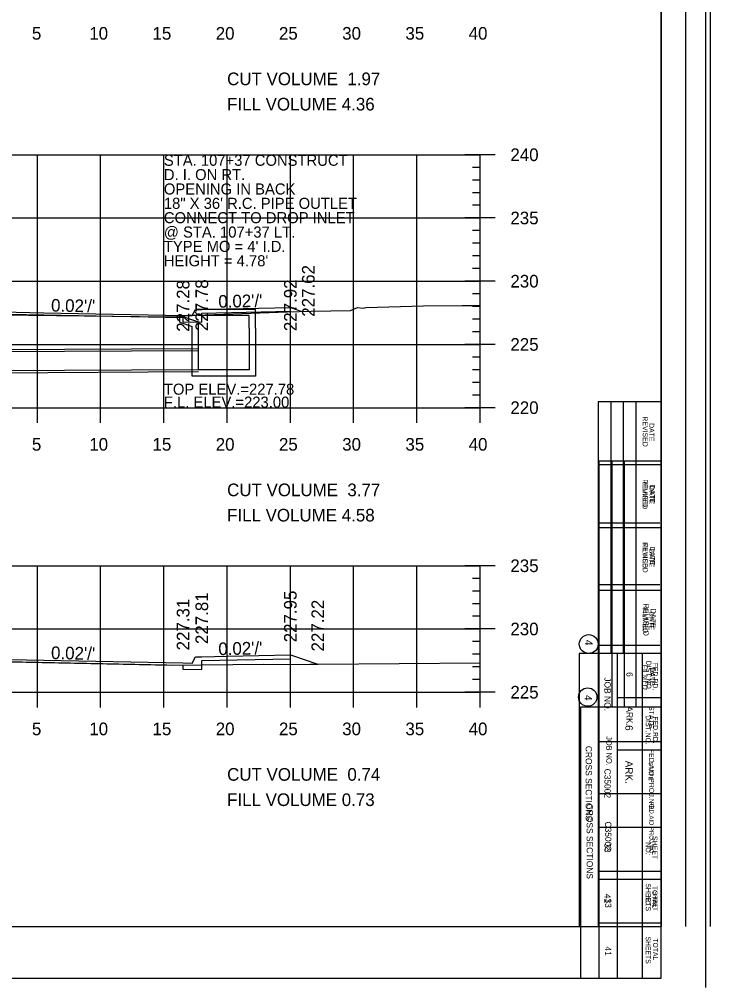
# Model space of a CAD drawing. Extents: x 1367903 to 1373764, y 376865 to 382130.
# Drawn here: x 1371751.5 to 1371860.9, y 377279.1 to 377432.3 of the extents above; entities that cross this region are included whole.
import ezdxf

# ---------------------------------------------------------------- set-up
doc = ezdxf.new("R2010")
doc.units = 0
for name, color, linetype in [('R_Axis', 7, 'Continuous'), ('R_Axis Annot', 7, 'Continuous'), ('R_Border', 7, 'Continuous'), ('R_Border Notes', 7, 'Continuous'), ('R_Border PE', 7, 'Continuous'), ('R_Draft', 7, 'Continuous'), ('R_Exist Surface', 7, 'Continuous'), ('R_Fin Surface', 7, 'Continuous'), ('R_Fin Surface Annot', 7, 'Continuous'), ('R_Grid', 7, 'Continuous'), ('R_Water', 7, 'Continuous'), ('R_Water Annot', 7, 'Continuous')]:
    doc.layers.add(name, color=color, linetype=linetype)

msp = doc.modelspace()

# ---------------------------------------------------------------- linework, layer by layer
for p, q in [((1371779.23, 377386.06), (1371779.39, 377386.39)), ((1371788.89, 377386.39), (1371779.39, 377386.39)), ((1371788.89, 377383.39), (1371788.89, 377386.39)), ((1371776.89, 377385.43), (1371779.89, 377384.39)), ((1371779.23, 377386.06), (1371779.89, 377385.39)), ((1371787.89, 377385.39), (1371779.89, 377385.39)), ((1371787.89, 377383.39), (1371787.89, 377385.39)), ((1371776.89, 377384.37), (1371778.89, 377383.68)), ((1371778.89, 377383.39), (1371778.89, 377383.68)), ((1371779.89, 377383.39), (1371779.89, 377384.39))]:
    msp.add_line(p, q)
for points in [[(1371708.39, 377386.39), (1371708.39, 377385.72), (1371708.39, 377385.72), (1371708.39, 377384.36), (1371711.39, 377384.42), (1371711.39, 377385.09), (1371744.39, 377385.75), (1371777.39, 377385.09), (1371777.39, 377384.42), (1371780.39, 377384.36), (1371780.39, 377385.8), (1371794.39, 377386.08), (1371794.39, 377386.67)], [(1371776.89, 377384.37), (1371776.89, 377385.43)], [(1371708.39, 377331.45), (1371708.39, 377330.78), (1371708.39, 377330.78), (1371708.39, 377329.42), (1371711.39, 377329.48), (1371711.39, 377330.14), (1371744.39, 377330.8), (1371777.39, 377330.14), (1371777.39, 377329.48), (1371780.39, 377329.42), (1371780.39, 377330.86), (1371794.39, 377331.14), (1371794.39, 377331.73)]]:
    msp.add_lwpolyline(points)
at = {"layer": 'R_Axis'}
for p, q in [((1371826.79, 377410.84), (1371821.99, 377410.84)), ((1371824.39, 377370.84), (1371824.39, 377410.84)), ((1371824.39, 377408.84), (1371823.19, 377408.84)), ((1371824.39, 377406.84), (1371823.19, 377406.84)), ((1371824.39, 377404.84), (1371823.19, 377404.84)), ((1371824.39, 377402.84), (1371823.19, 377402.84)), ((1371826.79, 377400.84), (1371821.99, 377400.84)), ((1371824.39, 377398.84), (1371823.19, 377398.84)), ((1371824.39, 377396.84), (1371823.19, 377396.84)), ((1371824.39, 377394.84), (1371823.19, 377394.84)), ((1371824.39, 377392.84), (1371823.19, 377392.84)), ((1371826.79, 377390.84), (1371821.99, 377390.84)), ((1371824.39, 377388.84), (1371823.19, 377388.84)), ((1371824.39, 377386.84), (1371823.19, 377386.84)), ((1371824.39, 377384.84), (1371823.19, 377384.84)), ((1371824.39, 377382.84), (1371823.19, 377382.84)), ((1371826.79, 377380.84), (1371821.99, 377380.84)), ((1371824.39, 377378.84), (1371823.19, 377378.84)), ((1371824.39, 377376.84), (1371823.19, 377376.84)), ((1371824.39, 377374.84), (1371823.19, 377374.84)), ((1371754.39, 377368.44), (1371754.39, 377373.24)), ((1371764.39, 377368.44), (1371764.39, 377373.24)), ((1371774.39, 377368.44), (1371774.39, 377373.24)), ((1371784.39, 377368.44), (1371784.39, 377373.24)), ((1371794.39, 377368.44), (1371794.39, 377373.24)), ((1371804.39, 377368.44), (1371804.39, 377373.24)), ((1371814.39, 377368.44), (1371814.39, 377373.24)), ((1371824.39, 377372.84), (1371823.19, 377372.84)), ((1371824.39, 377368.44), (1371824.39, 377373.24)), ((1371664.39, 377370.84), (1371824.39, 377370.84)), ((1371826.79, 377370.84), (1371821.99, 377370.84)), ((1371826.79, 377345.84), (1371821.99, 377345.84)), ((1371824.39, 377325.84), (1371824.39, 377345.84)), ((1371824.39, 377343.84), (1371823.19, 377343.84)), ((1371824.39, 377341.84), (1371823.19, 377341.84)), ((1371824.39, 377339.84), (1371823.19, 377339.84)), ((1371824.39, 377337.84), (1371823.19, 377337.84)), ((1371826.79, 377335.84), (1371821.99, 377335.84)), ((1371824.39, 377333.84), (1371823.19, 377333.84)), ((1371824.39, 377331.84), (1371823.19, 377331.84)), ((1371824.39, 377329.84), (1371823.19, 377329.84)), ((1371754.39, 377323.44), (1371754.39, 377328.24)), ((1371764.39, 377323.44), (1371764.39, 377328.24)), ((1371774.39, 377323.44), (1371774.39, 377328.24)), ((1371784.39, 377323.44), (1371784.39, 377328.24)), ((1371794.39, 377323.44), (1371794.39, 377328.24)), ((1371804.39, 377323.44), (1371804.39, 377328.24)), ((1371814.39, 377323.44), (1371814.39, 377328.24)), ((1371824.39, 377323.44), (1371824.39, 377328.24)), ((1371824.39, 377327.84), (1371823.19, 377327.84)), ((1371664.39, 377325.84), (1371824.39, 377325.84)), ((1371826.79, 377325.84), (1371821.99, 377325.84))]:
    msp.add_line(p, q, dxfattribs=at)
at = {"layer": 'R_Border'}
for p, q in [((1371860.06, 377620.35), (1371860.06, 377279.12)), ((1371853.02, 377280.59), (1371853.02, 377611.47)), ((1371843.21, 377280.59), (1371843.21, 377362.43)), ((1371843.21, 377362.43), (1371853.02, 377362.43)), ((1371843.21, 377362.43), (1371845.24, 377362.43)), ((1371845.24, 377362.43), (1371845.24, 377323.46)), ((1371847.19, 377362.43), (1371847.19, 377323.46)), ((1371849.04, 377362.43), (1371849.04, 377323.46)), ((1371843.21, 377352.62), (1371852.83, 377352.62)), ((1371843.21, 377342.9), (1371852.83, 377342.9)), ((1371843.21, 377333.27), (1371852.83, 377333.27)), ((1371853.02, 377323.46), (1371840.29, 377323.46)), ((1371840.29, 377323.46), (1371840.29, 377280.59)), ((1371846.12, 377280.59), (1371846.12, 377323.46)), ((1371850.1, 377280.59), (1371850.1, 377323.46)), ((1371853.02, 377316.65), (1371846.12, 377316.65)), ((1371853.02, 377309.75), (1371843.21, 377309.75)), ((1371853.02, 377296.24), (1371843.21, 377296.24)), ((1371853.02, 377289.33), (1371843.21, 377289.33)), ((1371648.7, 377280.59), (1371853.02, 377280.59))]:
    msp.add_line(p, q, dxfattribs=at)
msp.add_circle((1371841.43, 377325.07), 1.46, dxfattribs=at)
at = {"layer": 'R_Border PE'}
for p, q in [((1371856.95, 377288.8), (1371856.95, 377610.76)), ((1371860.86, 377288.8), (1371860.86, 377610.76)), ((1371853.02, 377603.25), (1371853.02, 377288.8)), ((1371843.07, 377371.74), (1371843.07, 377288.8)), ((1371853.02, 377371.74), (1371843.07, 377371.74)), ((1371845.06, 377371.74), (1371845.06, 377331.96)), ((1371847.05, 377371.74), (1371847.05, 377331.96)), ((1371849.04, 377371.74), (1371849.04, 377331.96)), ((1371853.02, 377361.8), (1371843.07, 377361.8)), ((1371853.02, 377351.85), (1371843.07, 377351.85)), ((1371853.02, 377341.91), (1371843.07, 377341.91)), ((1371853.02, 377331.96), (1371840.09, 377331.96)), ((1371840.09, 377331.96), (1371840.09, 377288.8)), ((1371846.06, 377331.96), (1371846.06, 377288.8)), ((1371850.04, 377331.96), (1371850.04, 377288.8)), ((1371846.12, 377325), (1371853.02, 377325)), ((1371843.21, 377318.04), (1371853.02, 377318.04)), ((1371843.21, 377304.51), (1371853.02, 377304.51)), ((1371843.21, 377297.55), (1371853.02, 377297.55)), ((1371648.7, 377288.8), (1371853.02, 377288.8)), ((1371850.13, 377288.8), (1371850.13, 377288.8))]:
    msp.add_line(p, q, dxfattribs=at)
msp.add_circle((1371841.58, 377333.45), 1.49, dxfattribs=at)
at = {"layer": 'R_Exist Surface'}
for points in [[(1371744.18, 377385.56), (1371770.56, 377385.28), (1371776.35, 377385.23), (1371778.16, 377385.44), (1371778.25, 377385.45), (1371779.54, 377385.48), (1371793.88, 377385.98), (1371797.7, 377386.12), (1371803.88, 377386.2), (1371805.02, 377386.66), (1371805.92, 377386.6), (1371806.34, 377386.7), (1371815.45, 377386.96), (1371821.58, 377387.02), (1371824.39, 377386.98)], [(1371664.39, 377330.91), (1371665.54, 377330.91), (1371674.77, 377330.92), (1371681.18, 377330.93), (1371682.62, 377330.94), (1371710.88, 377330.77), (1371712.59, 377330.75), (1371713.63, 377330.72), (1371714.43, 377330.75), (1371735.16, 377330.79), (1371743.54, 377330.77), (1371752.6, 377330.57), (1371775.6, 377330.13), (1371790.12, 377330.27), (1371796.83, 377330.23), (1371797.49, 377330.25), (1371798.79, 377330.28), (1371824.39, 377330.46)]]:
    msp.add_lwpolyline(points, dxfattribs=at)
at = {"layer": 'R_Fin Surface'}
for points in [[(1371703.31, 377384.7), (1371708.39, 377386.39), (1371709.39, 377386.39), (1371709.89, 377385.39), (1371711.39, 377385.42), (1371733.39, 377385.86), (1371744.39, 377386.08), (1371755.39, 377385.86), (1371777.39, 377385.42), (1371778.89, 377385.39), (1371779.39, 377386.39), (1371780.39, 377386.39), (1371784.39, 377386.47), (1371794.39, 377386.67), (1371796.2, 377386.07)], [(1371706.45, 377330.8), (1371708.39, 377331.45), (1371709.39, 377331.45), (1371709.89, 377330.45), (1371711.39, 377330.48), (1371733.39, 377330.92), (1371744.39, 377331.14), (1371755.39, 377330.92), (1371777.39, 377330.48), (1371778.89, 377330.45), (1371779.39, 377331.45), (1371780.39, 377331.45), (1371784.39, 377331.53), (1371794.39, 377331.73), (1371798.73, 377330.28)]]:
    msp.add_lwpolyline(points, dxfattribs=at)
at = {"layer": 'R_Grid'}
for p, q in [((1371664.39, 377410.84), (1371824.39, 377410.84)), ((1371754.39, 377370.84), (1371754.39, 377410.84)), ((1371764.39, 377370.84), (1371764.39, 377410.84)), ((1371774.39, 377370.84), (1371774.39, 377410.84)), ((1371784.39, 377370.84), (1371784.39, 377410.84)), ((1371794.39, 377370.84), (1371794.39, 377410.84)), ((1371804.39, 377370.84), (1371804.39, 377410.84)), ((1371814.39, 377370.84), (1371814.39, 377410.84)), ((1371824.39, 377370.84), (1371824.39, 377410.84)), ((1371664.39, 377400.84), (1371824.39, 377400.84)), ((1371664.39, 377390.84), (1371824.39, 377390.84)), ((1371664.39, 377380.84), (1371824.39, 377380.84)), ((1371664.39, 377370.84), (1371824.39, 377370.84)), ((1371664.39, 377345.84), (1371824.39, 377345.84)), ((1371754.39, 377325.84), (1371754.39, 377345.84)), ((1371764.39, 377325.84), (1371764.39, 377345.84)), ((1371774.39, 377325.84), (1371774.39, 377345.84)), ((1371784.39, 377325.84), (1371784.39, 377345.84)), ((1371794.39, 377325.84), (1371794.39, 377345.84)), ((1371804.39, 377325.84), (1371804.39, 377345.84)), ((1371814.39, 377325.84), (1371814.39, 377345.84)), ((1371824.39, 377325.84), (1371824.39, 377345.84)), ((1371664.39, 377335.84), (1371824.39, 377335.84)), ((1371664.39, 377325.84), (1371824.39, 377325.84))]:
    msp.add_line(p, q, dxfattribs=at)
at = {"layer": 'R_Water'}
for p, q in [((1371779.89, 377380.17), (1371708.89, 377379.75)), ((1371779.89, 377379.84), (1371708.89, 377379.42)), ((1371779.89, 377376.84), (1371708.89, 377376.42)), ((1371779.89, 377376.51), (1371708.89, 377376.08))]:
    msp.add_line(p, q, dxfattribs=at)
for points in [[(1371788.89, 377383.39), (1371788.89, 377375.84), (1371783.89, 377375.84), (1371778.89, 377375.84), (1371778.89, 377383.39)], [(1371787.89, 377383.39), (1371787.89, 377376.84), (1371783.89, 377376.84), (1371779.89, 377376.84), (1371779.89, 377383.39)]]:
    msp.add_lwpolyline(points, dxfattribs=at)

# ---------------------------------------------------------------- texts
at = {"layer": 'R_Axis Annot'}
for s, p in [('5', (1371753.52, 377429.04)), ('10', (1371762.59, 377429.04)), ('15', (1371772.59, 377429.04)), ('20', (1371782.59, 377429.04)), ('25', (1371792.59, 377429.04)), ('30', (1371802.59, 377429.04)), ('35', (1371812.59, 377429.04)), ('40', (1371822.59, 377429.04)), ('CUT VOLUME  1.97', (1371784.39, 377421.84)), ('FILL VOLUME 4.36', (1371784.39, 377417.84)), ('240', (1371829.19, 377409.84)), ('235', (1371829.19, 377399.84)), ('230', (1371829.19, 377389.84)), ('225', (1371829.19, 377379.84)), ('220', (1371829.19, 377369.84)), ('5', (1371753.52, 377364.04)), ('10', (1371762.59, 377364.04)), ('15', (1371772.59, 377364.04)), ('20', (1371782.59, 377364.04)), ('25', (1371792.59, 377364.04)), ('30', (1371802.59, 377364.04)), ('35', (1371812.59, 377364.04)), ('40', (1371822.59, 377364.04)), ('CUT VOLUME  3.77', (1371784.39, 377356.84)), ('FILL VOLUME 4.58', (1371784.39, 377352.84)), ('235', (1371829.19, 377344.84)), ('230', (1371829.19, 377334.84)), ('225', (1371829.19, 377324.84)), ('5', (1371753.52, 377319.04)), ('10', (1371762.59, 377319.04)), ('15', (1371772.59, 377319.04)), ('20', (1371782.59, 377319.04)), ('25', (1371792.59, 377319.04)), ('30', (1371802.59, 377319.04)), ('35', (1371812.59, 377319.04)), ('40', (1371822.59, 377319.04)), ('CUT VOLUME  0.74', (1371784.39, 377311.84)), ('FILL VOLUME 0.73', (1371784.39, 377307.84))]:
    msp.add_text(s, height=2, dxfattribs=at).set_placement(p)
at = {"layer": 'R_Border'}
for s, height, p in [('REVISED', 0.778, (1371850.1, 377359.51)), ('DATE', 0.778, (1371851.27, 377358.64)), ('FILMED', 0.778, (1371850.1, 377349.41)), ('DATE', 0.778, (1371851.27, 377348.82)), ('REVISED', 0.875, (1371850.21, 377339.88)), ('DATE', 0.875, (1371851.37, 377339.1)), ('FILMED', 0.778, (1371850.1, 377330.16)), ('DATE', 0.778, (1371851.27, 377329.77)), ('4', 1.17, (1371840.92, 377325.4)), ('DIST.NO.', 0.778, (1371850.6, 377322.19)), ('6', 1.17, (1371847.38, 377320.63)), ('FED.RD.', 0.778, (1371851.76, 377321.99)), ('JOB NO.', 0.875, (1371844.37, 377318.88)), ('ARK.', 1.166, (1371847.38, 377315)), ('STATE', 0.681, (1371851.08, 377314.9)), ('FED.AID PROJ.NO.', 0.6805, (1371851.18, 377308.49)), ('NO.', 0.681, (1371850.6, 377293.61)), ('SHEET', 0.681, (1371851.76, 377294.39)), ('SHEETS', 0.778, (1371850.6, 377287.2)), ('TOTAL', 0.778, (1371851.76, 377286.91))]:
    msp.add_text(s, height=height, rotation=270, dxfattribs=at).set_placement(p)
at = {"layer": 'R_Border Notes'}
for s, height, p in [('CROSS SECTIONS', 0.9945, (1371841.25, 377308.2)), ('C35002', 0.995, (1371844.17, 377305.39)), ('33', 0.995, (1371844.17, 377293.23)), ('41', 0.995, (1371844.17, 377285.62))]:
    msp.add_text(s, height=height, rotation=270, dxfattribs=at).set_placement(p)
at = {"layer": 'R_Border PE'}
for s, height, p in [('REVISED', 0.796, (1371850.12, 377369.47)), ('DATE', 0.796, (1371851.15, 377368.41)), ('FILMED', 0.796, (1371850.12, 377359.12)), ('DATE', 0.796, (1371851.15, 377358.47)), ('REVISED', 0.796, (1371850.12, 377349.57)), ('DATE', 0.796, (1371851.15, 377348.52)), ('FILMED', 0.796, (1371850.12, 377339.23)), ('DATE', 0.796, (1371851.15, 377338.58)), ('4', 1.19, (1371840.99, 377334.12)), ('DIST.NO.', 0.796, (1371850.69, 377330.83)), ('FED.RD.', 0.796, (1371851.72, 377330.52)), ('JOB NO.', 0.995, (1371844.07, 377328.19)), ('6', 0.995, (1371847.55, 377329.02)), ('ARK.', 0.995, (1371847.55, 377323.6)), ('STATE', 0.796, (1371851.13, 377323.66)), ('CROSS SECTIONS', 0.9945, (1371841.09, 377317.35)), ('FED.AID PROJ.NO.', 0.7956, (1371851.13, 377316.88)), ('C35002', 0.995, (1371844.07, 377313.75)), ('SHEET', 0.796, (1371851.65, 377303.09)), ('33', 0.995, (1371844.07, 377301.96)), ('NO.', 0.796, (1371850.61, 377302.11)), ('SHEETS', 0.796, (1371850.61, 377295.62)), ('TOTAL', 0.796, (1371851.65, 377295.23)), ('41', 0.995, (1371844.07, 377293.96))]:
    msp.add_text(s, height=height, rotation=270, dxfattribs=at).set_placement(p)
at = {"layer": 'R_Draft'}
for s, p in [('STA. 107+37 CONSTRUCT', (1371774.39, 377409.09)), ('D. I. ON RT.', (1371774.39, 377406.82)), ('OPENING IN BACK', (1371774.39, 377404.55)), ('18" X 36\' R.C. PIPE OUTLET', (1371774.39, 377402.28)), ('CONNECT TO DROP INLET', (1371774.39, 377400.01)), ('@ STA. 107+37 LT.', (1371774.39, 377397.74)), ("TYPE MO = 4' I.D.", (1371774.39, 377395.47)), ("HEIGHT = 4.78'", (1371774.39, 377393.2))]:
    msp.add_text(s, height=1.75, dxfattribs=at).set_placement(p)
at = {"layer": 'R_Fin Surface Annot'}
for s, rotation, p in [('227.62', 90, (1371798.23, 377385.22)), ('227.28', 90, (1371778.43, 377382.84)), ('227.78', 90, (1371781.39, 377382.95)), ('227.92', 90, (1371795.39, 377382.94)), ("0.02'/'", 358.8542, (1371756.53, 377386.04)), ("0.02'/'", 1.1457, (1371783.02, 377386.64)), ('227.31', 90, (1371778.43, 377332.45)), ('227.81', 90, (1371781.39, 377333.45)), ('227.95', 90, (1371795.39, 377333.73)), ('227.22', 90, (1371799.73, 377332.28)), ("0.02'/'", 358.8542, (1371756.53, 377331.09)), ("0.02'/'", 1.1458, (1371783.02, 377331.7))]:
    msp.add_text(s, height=2, rotation=rotation, dxfattribs=at).set_placement(p)
at = {"layer": 'R_Water Annot'}
for s, p in [('TOP ELEV.=227.78', (1371774.39, 377372.89)), ('F.L. ELEV.=223.00', (1371774.39, 377370.84))]:
    msp.add_text(s, height=1.75, dxfattribs=at).set_placement(p)

doc.saveas('drawing.dxf')
